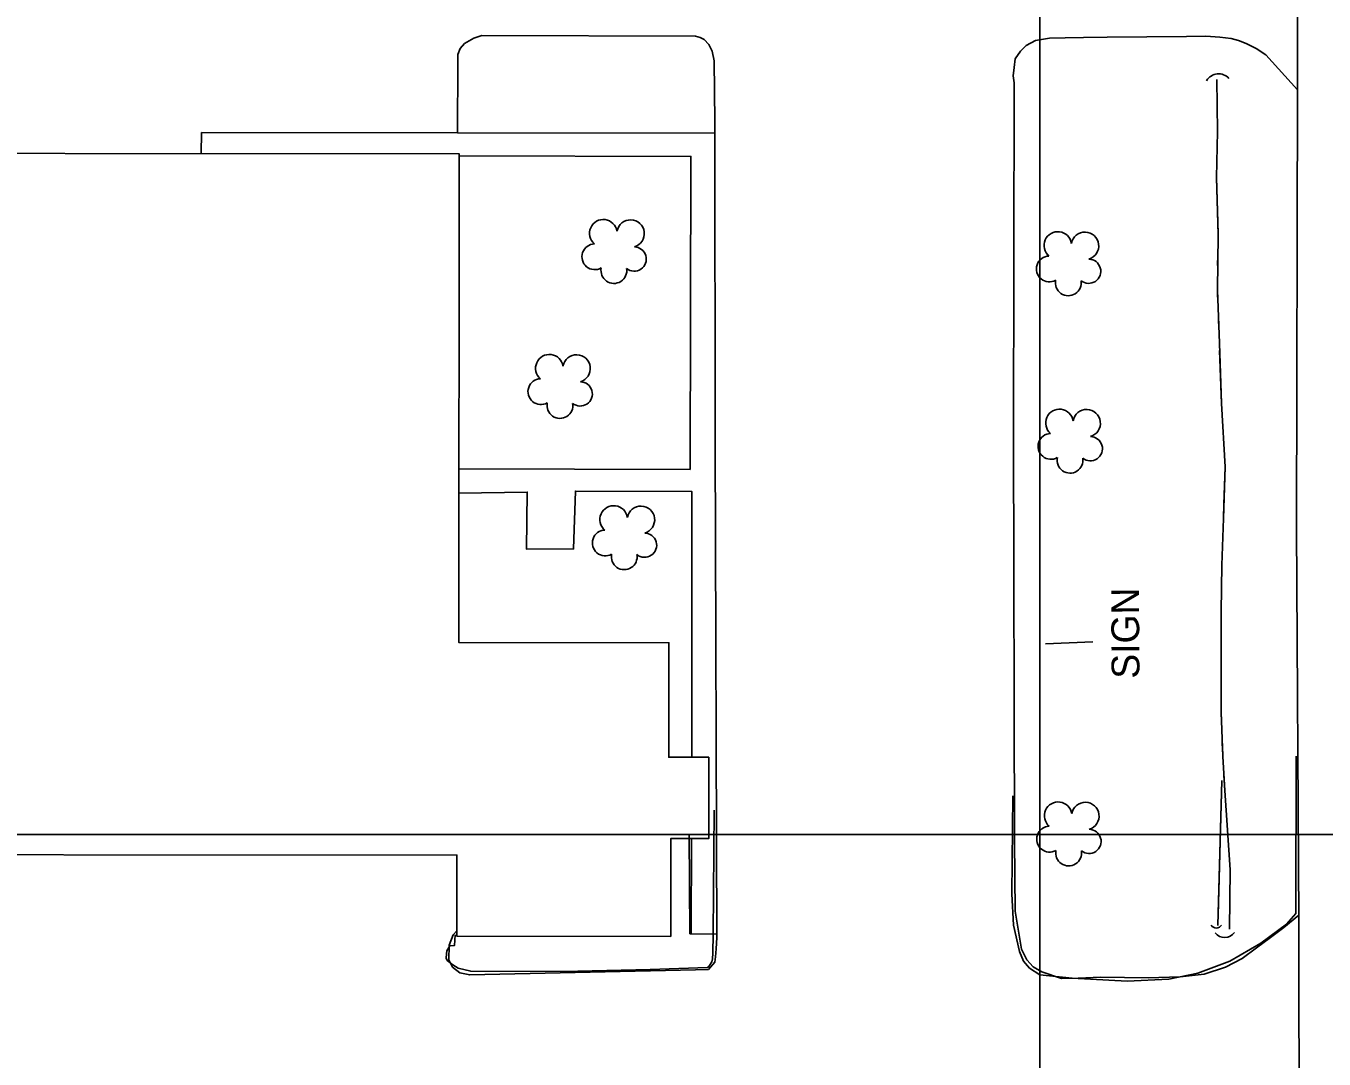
# Model space of a CAD drawing. Extents: x 353423 to 364002, y 127000 to 201942.
# Drawn here: x 360281.6 to 360561.2, y 133451.6 to 133674.1 of the extents above; entities that cross this region are included whole.
import ezdxf

# ---------------------------------------------------------------- set-up
doc = ezdxf.new("R2010")
doc.units = 0
for name, color, linetype in [('E_DTM_SlopeBottom', 7, 'Continuous'), ('E_DTM_SlopeTop', 7, 'Continuous'), ('E_FEN_Generic', 7, 'Continuous'), ('E_LAND_BrushLine', 7, 'Continuous'), ('E_LAND_TreeLine', 7, 'Continuous'), ('E_MISCPROP', 7, 'Continuous'), ('E_STRUCT_WingWall', 7, 'Continuous'), ('E_WTR_FlowLine', 7, 'Continuous')]:
    doc.layers.add(name, color=color, linetype=linetype)

msp = doc.modelspace()

# ---------------------------------------------------------------- linework, layer by layer
at = {"layer": 'E_DTM_SlopeBottom'}
for centre, radius, start, end in [((360538.55, 133660.79), 3.03, 42.8501, 149.0896), ((360539.82, 133480.41), 2.62, 218.3167, 324.5562)]:
    msp.add_arc(centre, radius, start, end, dxfattribs=at)
msp.add_ellipse((360538.06, 133481.41), major_axis=(0.01, -1.58), ratio=0.887957, start_param=5.356056, end_param=7.210287, dxfattribs=at)
at = {"layer": 'E_DTM_SlopeTop'}
msp.add_lwpolyline([(360182.12, 133256.96), (360192.85, 133261.23), (360223.69, 133272.01), (360253.77, 133282.21), (360288.47, 133293.44), (360326.84, 133305.23), (360357.9, 133313.97), (360390.26, 133322.54), (360421.44, 133330.15), (360456.51, 133337.86), (360490.45, 133344.97), (360520.11, 133351.38), (360526.85, 133354.04), (360530.53, 133357.19), (360539.85, 133363.92), (360547.02, 133368.71), (360550.06, 133372.44), (360551.65, 133376.4), (360553.23, 133383.39), (360555.89, 133430.41), (360555.81, 133481.76), (360555.33, 133565.87), (360555.51, 133660.84), (360555.37, 133755.07)], dxfattribs=at)
at = {"layer": 'E_FEN_Generic'}
for centre, radius, start, end in [((360406.01, 133629.48), 2.97, 8.7472, 229.9811), ((360411.87, 133629.4), 2.97, 286.3981, 169.3713), ((360503.9, 133626.84), 2.97, 8.7472, 229.9811), ((360509.75, 133626.76), 2.97, 286.3981, 169.3713), ((360404.18, 133624.42), 2.78, 91.7181, 299.4911), ((360412.66, 133623.93), 2.61, 231.1033, 89.0359), ((360502.07, 133621.78), 2.78, 91.7181, 299.4911), ((360510.55, 133621.29), 2.61, 231.1033, 89.0359), ((360408.28, 133621.45), 2.78, 168.3952, 9.4062), ((360506.16, 133618.81), 2.78, 168.3952, 9.4062), ((360394.39, 133600.41), 2.97, 8.7472, 229.9811), ((360400.24, 133600.34), 2.97, 286.3981, 169.3713), ((360392.56, 133595.36), 2.78, 91.7181, 299.4911), ((360401.04, 133594.87), 2.61, 231.1033, 89.0359), ((360396.66, 133592.38), 2.78, 168.3952, 9.4062), ((360504.25, 133588.62), 2.97, 8.7472, 229.9811), ((360510.11, 133588.55), 2.97, 286.3981, 169.3713), ((360502.42, 133583.57), 2.78, 91.7181, 299.4911), ((360510.9, 133583.08), 2.61, 231.1033, 89.0359), ((360506.52, 133580.59), 2.78, 168.3952, 9.4062), ((360408.24, 133567.83), 2.97, 8.7472, 229.9811), ((360414.1, 133567.75), 2.97, 286.3981, 169.3713), ((360406.42, 133562.77), 2.78, 91.7181, 299.4911), ((360414.89, 133562.29), 2.61, 231.1033, 89.0359), ((360410.51, 133559.8), 2.78, 168.3952, 9.4062), ((360503.97, 133504.02), 2.97, 8.7472, 229.9811), ((360509.82, 133503.94), 2.97, 286.3981, 169.3713), ((360502.14, 133498.97), 2.78, 91.7181, 299.4911), ((360510.62, 133498.48), 2.61, 231.1033, 89.0359), ((360506.23, 133495.99), 2.78, 168.3952, 9.4062)]:
    msp.add_arc(centre, radius, start, end, dxfattribs=at)
at = {"layer": 'E_LAND_BrushLine'}
msp.add_line((360511.45, 133541.48), (360501.23, 133541.06), dxfattribs=at)
at = {"layer": 'E_LAND_TreeLine'}
for p, q in [((360500, 132500), (360500, 135000)), ((360000, 133500), (364000, 133500)), ((360000, 133500), (364000, 133500)), ((360500, 131000), (360500, 133500))]:
    msp.add_line(p, q, dxfattribs=at)
at = {"layer": 'E_MISCPROP'}
for points in [[(360374.46, 133479.25), (360373.63, 133478.33), (360372.83, 133476.12), (360372.76, 133473.01), (360373.51, 133471.4), (360375.11, 133470.17), (360377.22, 133469.74), (360425.88, 133470.83), (360428.63, 133470.93), (360430.04, 133472.5), (360430.17, 133473.61), (360430.28, 133475.38), (360430.44, 133477.77), (360430.07, 133584.32), (360430.04, 133653.58), (360429.9, 133666.59), (360429.43, 133668.69), (360428.76, 133670.12), (360427.72, 133671.25), (360426.87, 133671.67), (360425.85, 133671.93), (360379.87, 133672.1), (360378.11, 133671.49), (360376.13, 133670.32), (360375.15, 133669.29), (360374.67, 133667.95), (360374.68, 133666.31), (360374.59, 133651.08), (360319.49, 133651.15), (360319.35, 133646.65)], [(360555.51, 133660.37), (360548.74, 133667.94), (360546.64, 133669.26), (360544.47, 133670.36), (360542.82, 133671), (360541.24, 133671.45), (360538.83, 133671.74), (360535.75, 133671.91), (360531.61, 133671.88), (360514.53, 133671.72), (360509.45, 133671.67), (360505.45, 133671.61), (360502.14, 133671.51), (360499.09, 133670.99), (360497.08, 133669.93), (360495.83, 133668.73), (360494.71, 133667.08), (360494.47, 133665.21), (360494.31, 133663.41), (360494.47, 133661.89), (360494.34, 133585.75), (360494.54, 133498.58), (360494.74, 133483.43), (360496.09, 133475.27), (360497.2, 133472.96), (360498.62, 133471.47), (360500.49, 133470.4), (360504.67, 133468.98), (360508.26, 133469.04), (360513.18, 133469.21), (360523.36, 133469.07), (360530.22, 133469.31), (360535.43, 133469.86), (360540.05, 133471.37), (360543.6, 133473.27), (360546.73, 133475.56), (360549.7, 133477.81), (360552.59, 133479.93), (360555.8, 133482.57)], [(360374.59, 133651.08), (360430.04, 133651.02)], [(360374.91, 133578.71), (360424.71, 133578.63), (360424.87, 133646.04), (360374.95, 133646.17)], [(360425.09, 133516.63), (360425.04, 133573.88), (360399.98, 133573.96), (360399.61, 133561.49), (360389.47, 133561.41), (360389.63, 133573.74), (360374.9, 133573.5)], [(360555.16, 133482.93), (360555.24, 133516.88)], [(360555.16, 133482.93), (360553.14, 133480.65), (360547.65, 133476.57), (360540.94, 133472.72), (360534.09, 133470.1), (360527.8, 133468.78), (360518.83, 133468.39), (360507.01, 133469.03), (360500.06, 133469.76), (360497.81, 133471.21), (360496.52, 133472.71), (360495.64, 133474.76), (360494.38, 133480.48), (360494.01, 133487.17), (360494.18, 133508.31)], [(360429.87, 133505.21), (360429.7, 133478.52), (360429.61, 133474.45), (360429.51, 133473.2), (360429.35, 133472.52), (360428.72, 133471.54), (360428.46, 133471.33), (360416.12, 133470.87), (360397.35, 133470.46), (360377.44, 133470.51), (360374.71, 133471.18), (360373.58, 133471.88), (360372.35, 133472.84), (360372.18, 133473.31), (360372.24, 133474.24), (360372.3, 133474.95), (360372.93, 133476.01), (360373.97, 133476.09), (360374.12, 133478.38)], [(360429.7, 133478.52), (360424.67, 133478.58), (360424.49, 133499.94)], [(360430.44, 133478.49), (360424.95, 133478.56), (360425.03, 133499.11)]]:
    msp.add_lwpolyline(points, dxfattribs=at)
at = {"layer": 'E_STRUCT_WingWall'}
for points in [[(360538.12, 133662.62), (360538.28, 133651.37), (360538.07, 133641.47), (360538.42, 133629.12), (360538.26, 133617.22), (360538.71, 133605.82), (360539.17, 133592.79), (360539.92, 133579.15), (360539.58, 133568.02), (360539.23, 133558.01), (360539.1, 133548.02), (360539.06, 133536.64), (360539.08, 133526.29), (360539.43, 133516.81), (360539.88, 133509.44), (360540.45, 133500.88), (360541, 133492.39), (360540.89, 133479.61)], [(360538.12, 133662.62), (360538.28, 133651.37), (360538.07, 133641.47), (360538.41, 133629.43)], [(360538.36, 133624.86), (360538.33, 133622.57)], [(360538.27, 133617.99), (360538.26, 133617.22), (360538.32, 133615.7)], [(360538.5, 133611.13), (360538.59, 133608.84)], [(360538.76, 133604.26), (360539.17, 133592.79), (360539.92, 133579.15), (360539.68, 133571.1)], [(360539.68, 133571.1), (360539.58, 133568.02), (360539.23, 133558.01), (360539.1, 133548.02), (360539.07, 133537.92)], [(360539.07, 133533.34), (360539.07, 133531.05)], [(360539.08, 133526.47), (360539.08, 133526.29), (360539.16, 133524.18)], [(360539.33, 133519.61), (360539.41, 133517.32)], [(360539.67, 133512.75), (360539.88, 133509.44), (360540.45, 133500.88), (360541, 133492.39), (360540.89, 133479.61)], [(360539.24, 133511.62), (360538.39, 133480.37)], [(360539.24, 133511.62), (360538.45, 133482.63)]]:
    msp.add_lwpolyline(points, dxfattribs=at)
at = {"layer": 'E_WTR_FlowLine'}
msp.add_lwpolyline([(360205.09, 133646.72), (360374.95, 133646.62), (360374.89, 133541.31), (360420.12, 133541.28), (360420.11, 133516.63), (360428.72, 133516.62), (360428.71, 133499.11), (360420.54, 133499.11), (360420.53, 133478.03), (360374.46, 133478.05), (360374.47, 133495.55), (360205, 133495.65)], close=True, dxfattribs=at)

# ---------------------------------------------------------------- texts
at = {"layer": 'E_LAND_BrushLine'}
msp.add_text('SIGN', height=6, rotation=90.3236, dxfattribs=at).set_placement((360521.5, 133533.55))

doc.saveas('drawing.dxf')
